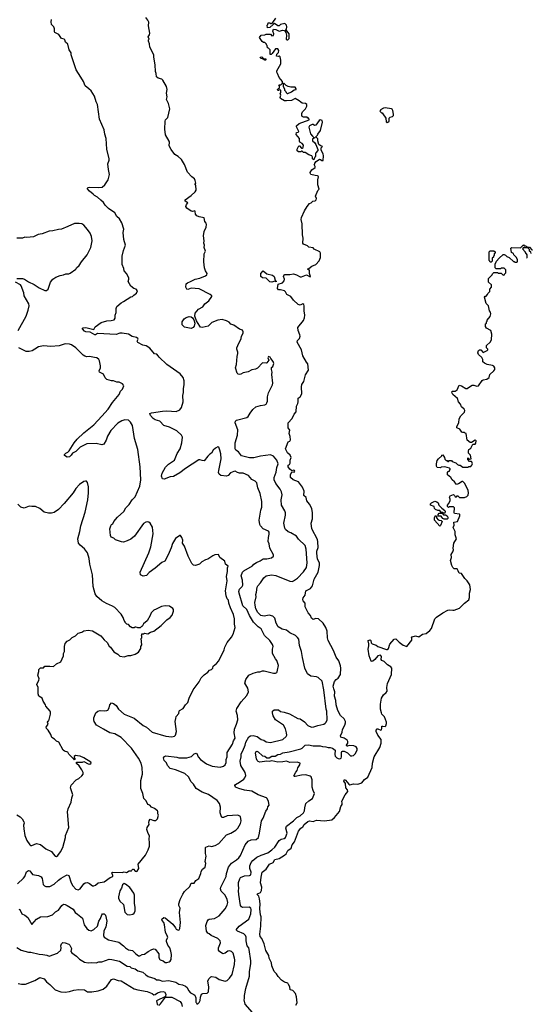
# Model space of a CAD drawing. Extents: x 1678431 to 1860718, y 384618 to 522882.
# Tile 460 of 473: x 1821045 to 1828158, y 487573 to 501223. Entities that reach past the tile are written whole.
import ezdxf

# ---------------------------------------------------------------- set-up
doc = ezdxf.new("R2010")
doc.units = 0

msp = doc.modelspace()

# ---------------------------------------------------------------- linework, layer by layer
at = {"layer": '0CON10XD'}
for points in [[(1823273, 496313), (1823085, 496442), (1822978, 496545), (1822968, 496565), (1822948, 496585), (1822915, 496593), (1822851, 496671), (1822800, 496700), (1822755, 496710), (1822686, 496746), (1822677, 496765), (1822688, 496795), (1822684, 496805), (1822665, 496819), (1822605, 496829), (1822555, 496864), (1822465, 496879), (1822435, 496878), (1822385, 496859), (1822126, 496874), (1822098, 496855), (1822086, 496854), (1822025, 496892), (1821965, 496894), (1821944, 496904), (1821917, 496935), (1821917, 496945), (1821925, 496953), (1821965, 496956), (1822075, 496930), (1822093, 496965), (1822176, 497025), (1822255, 497046), (1822312, 497052), (1822355, 497064), (1822371, 497085), (1822372, 497125), (1822382, 497165), (1822383, 497217), (1822393, 497247), (1822452, 497298), (1822487, 497315), (1822585, 497380), (1822610, 497385), (1822628, 497405), (1822668, 497432), (1822678, 497465), (1822660, 497485), (1822630, 497495), (1822585, 497530), (1822552, 497595), (1822560, 497625), (1822558, 497645), (1822526, 497706), (1822495, 497740), (1822490, 497775), (1822467, 497827), (1822467, 497945), (1822484, 498025), (1822514, 498095), (1822491, 498175), (1822482, 498275), (1822488, 498318), (1822464, 498405), (1822432, 498462), (1822394, 498494), (1822367, 498545), (1822278, 498605), (1822233, 498653), (1822210, 498690), (1822170, 498720), (1822125, 498764), (1822085, 498784), (1822066, 498806), (1822014, 498844), (1821980, 498885), (1821995, 498898), (1822015, 498900), (1822145, 498896), (1822188, 498902), (1822228, 498935), (1822273, 499005), (1822290, 499075), (1822276, 499145), (1822270, 499225), (1822286, 499275), (1822286, 499295), (1822256, 499426), (1822244, 499574), (1822226, 499635), (1822216, 499694), (1822154, 499845), (1822126, 500045), (1822106, 500086), (1822084, 500165), (1822035, 500238), (1822006, 500266), (1821952, 500305), (1821930, 500365), (1821894, 500424), (1821830, 500530), (1821804, 500595), (1821761, 500735), (1821758, 500765), (1821732, 500805), (1821712, 500885), (1821681, 500911), (1821672, 500942), (1821660, 500955), (1821625, 500962), (1821588, 501018), (1821532, 501045), (1821528, 501055), (1821530, 501095), (1821520, 501125), (1821488, 501158), (1821482, 501195), (1821488, 501225)], [(1824969, 492379), (1824956, 492465), (1824927, 492547), (1824916, 492635), (1824900, 492660), (1824873, 492685), (1824795, 492721), (1824745, 492758), (1824685, 492776), (1824632, 492805), (1824604, 492855), (1824585, 492925), (1824556, 492955), (1824505, 492966), (1824435, 492952), (1824391, 492961), (1824347, 493005), (1824322, 493055), (1824310, 493105), (1824308, 493145), (1824326, 493224), (1824322, 493255), (1824332, 493285), (1824339, 493355), (1824347, 493375), (1824384, 493415), (1824432, 493485), (1824467, 493513), (1824537, 493527), (1824601, 493519), (1824795, 493437), (1824824, 493436), (1824845, 493442), (1824899, 493481), (1824983, 493567), (1825023, 493627), (1825032, 493692), (1825020, 493885), (1825004, 493935), (1824912, 494022), (1824885, 494062), (1824805, 494111), (1824771, 494121), (1824733, 494155), (1824723, 494173), (1824709, 494245), (1824733, 494355), (1824733, 494385), (1824724, 494414), (1824676, 494495), (1824673, 494565), (1824686, 494635), (1824677, 494677), (1824658, 494715), (1824597, 494795), (1824576, 494846), (1824576, 494875), (1824605, 494949), (1824614, 495015), (1824630, 495065), (1824614, 495115), (1824565, 495174), (1824525, 495189), (1824385, 495171), (1824295, 495149), (1824235, 495151), (1824124, 495175), (1824080, 495230), (1824045, 495256), (1824035, 495272), (1824037, 495355), (1824068, 495465), (1824070, 495535), (1824034, 495635), (1824038, 495655), (1824055, 495670), (1824195, 495706), (1824215, 495724), (1824243, 495767), (1824281, 495819), (1824321, 495855), (1824384, 495874), (1824445, 495882), (1824466, 495894), (1824475, 495912), (1824484, 495935), (1824483, 495995), (1824495, 496052), (1824551, 496159), (1824559, 496185), (1824544, 496305), (1824547, 496335), (1824537, 496375), (1824541, 496399), (1824558, 496415), (1824572, 496455), (1824560, 496485), (1824528, 496525), (1824520, 496545), (1824495, 496552), (1824490, 496535), (1824503, 496505), (1824476, 496464), (1824465, 496460), (1824415, 496468), (1824345, 496390), (1824315, 496378), (1824265, 496370), (1824215, 496341), (1824145, 496327), (1824115, 496308), (1824095, 496303), (1824075, 496310), (1824062, 496325), (1824038, 496395), (1824053, 496445), (1824064, 496556), (1824074, 496595), (1824073, 496615), (1824056, 496655), (1824059, 496675), (1824073, 496705), (1824118, 496805), (1824123, 496835), (1824148, 496875), (1824148, 496895), (1824135, 496918), (1824093, 496933), (1824015, 496987), (1823975, 497004), (1823950, 497030), (1823915, 497050), (1823855, 497066), (1823795, 497056), (1823713, 497025), (1823658, 496975), (1823575, 496956), (1823555, 496962), (1823544, 496974), (1823497, 497047), (1823477, 497115), (1823481, 497155), (1823525, 497209), (1823588, 497242), (1823614, 497286), (1823670, 497325), (1823712, 497385), (1823712, 497395), (1823688, 497415), (1823535, 497491), (1823425, 497499), (1823376, 497484), (1823365, 497487), (1823351, 497515), (1823355, 497560), (1823372, 497575), (1823415, 497594), (1823482, 497628), (1823545, 497641), (1823625, 497670), (1823642, 497685), (1823648, 497705), (1823625, 497740), (1823610, 497785), (1823598, 497865), (1823603, 497977), (1823621, 498015), (1823606, 498065), (1823607, 498095), (1823599, 498125), (1823604, 498155), (1823594, 498225), (1823606, 498285), (1823634, 498345), (1823637, 498385), (1823632, 498402), (1823616, 498426), (1823605, 498477), (1823535, 498490), (1823504, 498504), (1823483, 498525), (1823482, 498565), (1823475, 498574), (1823445, 498566), (1823425, 498570), (1823362, 498612), (1823349, 498635), (1823358, 498662), (1823380, 498685), (1823342, 498705), (1823343, 498725), (1823425, 498784), (1823478, 498835), (1823492, 498858), (1823488, 498928), (1823480, 498935), (1823480, 498945), (1823490, 498955), (1823482, 498995), (1823469, 499019), (1823432, 499045), (1823375, 499108), (1823333, 499215), (1823290, 499285), (1823246, 499326), (1823197, 499355), (1823146, 499425), (1823120, 499475), (1823124, 499525), (1823120, 499540), (1823067, 499625), (1823060, 499705), (1823062, 499815), (1823070, 499835), (1823102, 499865), (1823127, 499985), (1823112, 500062), (1823083, 500115), (1823091, 500155), (1823084, 500205), (1823090, 500255), (1823080, 500295), (1823030, 500385), (1823015, 500397), (1822965, 500410), (1822945, 500430), (1822939, 500475), (1822928, 500505), (1822926, 500595), (1822907, 500705), (1822907, 500735), (1822852, 500842), (1822844, 500886), (1822830, 500925), (1822830, 500945), (1822840, 500955), (1822828, 500985), (1822848, 501015), (1822850, 501035), (1822834, 501136), (1822838, 501188), (1822825, 501218), (1822793, 501255)], [(1825057, 490393), (1825108, 490425), (1825134, 490495), (1825115, 490538), (1825104, 490585), (1825104, 490685), (1825088, 490728), (1825077, 490737), (1825015, 490753), (1824955, 490751), (1824865, 490730), (1824855, 490732), (1824851, 490741), (1824877, 490793), (1824896, 490815), (1824905, 490852), (1824931, 490895), (1824935, 490918), (1824895, 490930), (1824795, 490924), (1824745, 490942), (1824696, 490934), (1824625, 490932), (1824545, 490948), (1824505, 490939), (1824475, 490942), (1824375, 490929), (1824355, 490938), (1824339, 490955), (1824330, 490975), (1824316, 491055), (1824323, 491075), (1824335, 491082), (1824356, 491075), (1824415, 491017), (1824445, 491014), (1824475, 490988), (1824505, 490992), (1824545, 491012), (1824590, 491015), (1824625, 491037), (1824665, 491041), (1824695, 491059), (1824785, 491074), (1824948, 491115), (1824966, 491125), (1825004, 491166), (1825052, 491168), (1825115, 491157), (1825215, 491158), (1825247, 491146), (1825293, 491143), (1825325, 491131), (1825355, 491133), (1825386, 491126), (1825420, 491095), (1825418, 491035), (1825424, 491015), (1825445, 490990), (1825465, 490981), (1825485, 490978), (1825504, 490986), (1825511, 491005), (1825510, 491065), (1825514, 491076), (1825525, 491083), (1825545, 491083), (1825595, 491058), (1825635, 491019), (1825655, 491016), (1825675, 491023), (1825699, 491045), (1825726, 491095), (1825729, 491119), (1825712, 491142), (1825680, 491155), (1825615, 491162), (1825595, 491152), (1825584, 491154), (1825578, 491165), (1825597, 491195), (1825597, 491215), (1825588, 491235), (1825545, 491263), (1825500, 491275), (1825494, 491294), (1825520, 491345), (1825525, 491385), (1825555, 491443), (1825567, 491475), (1825567, 491495), (1825545, 491533), (1825497, 491577), (1825457, 491645), (1825436, 491726), (1825430, 491785), (1825412, 491845), (1825418, 491905), (1825402, 491945), (1825396, 491984), (1825415, 492048), (1825435, 492074), (1825462, 492095), (1825495, 492145), (1825501, 492235), (1825496, 492265), (1825473, 492333), (1825436, 492386), (1825397, 492477), (1825325, 492615), (1825315, 492655), (1825313, 492745), (1825295, 492798), (1825255, 492856), (1825189, 492915), (1825155, 492921), (1825115, 492910), (1825096, 492925), (1825078, 492965), (1825048, 492998), (1825008, 493085), (1825005, 493135), (1824980, 493165), (1824975, 493185), (1824980, 493210), (1825005, 493245), (1825017, 493305), (1825081, 493339), (1825108, 493375), (1825133, 493467), (1825185, 493564), (1825207, 493655), (1825205, 493695), (1825177, 493745), (1825166, 493826), (1825168, 493855), (1825185, 493905), (1825184, 493986), (1825177, 494015), (1825099, 494165), (1825090, 494245), (1825110, 494305), (1825110, 494385), (1825098, 494445), (1825067, 494505), (1825028, 494555), (1825019, 494599), (1824989, 494625), (1824994, 494685), (1824971, 494741), (1824914, 494814), (1824840, 494845), (1824804, 494875), (1824802, 494915), (1824823, 494957), (1824855, 494951), (1824863, 494965), (1824857, 494975), (1824845, 494978), (1824825, 494970), (1824815, 494972), (1824795, 494990), (1824771, 495025), (1824768, 495035), (1824772, 495045), (1824787, 495055), (1824798, 495075), (1824800, 495115), (1824814, 495155), (1824798, 495185), (1824759, 495219), (1824731, 495275), (1824770, 495370), (1824795, 495378), (1824802, 495398), (1824800, 495445), (1824783, 495485), (1824792, 495532), (1824768, 495565), (1824768, 495632), (1824824, 495696), (1824854, 495755), (1824879, 495785), (1824888, 495865), (1824904, 495904), (1824911, 495925), (1824908, 495975), (1824938, 495995), (1824958, 496035), (1824956, 496134), (1824961, 496165), (1824986, 496205), (1825011, 496299), (1825054, 496365), (1825044, 496454), (1825024, 496475), (1824972, 496565), (1824956, 496645), (1824894, 496754), (1824900, 496775), (1824928, 496802), (1824935, 496835), (1824932, 496855), (1824908, 496915), (1824906, 496955), (1824984, 497055), (1824998, 497092), (1825001, 497125), (1824992, 497185), (1824994, 497254), (1824986, 497276), (1824975, 497282), (1824935, 497266), (1824910, 497275), (1824842, 497335), (1824805, 497384), (1824752, 497412), (1824735, 497451), (1824717, 497465), (1824665, 497479), (1824635, 497480), (1824623, 497495), (1824632, 497558), (1824693, 497577), (1824714, 497605), (1824719, 497625), (1824704, 497665), (1824714, 497686), (1824725, 497691), (1824795, 497691), (1824845, 497700), (1824885, 497687), (1824935, 497657), (1824955, 497656), (1825025, 497686), (1825075, 497658), (1825082, 497665), (1825067, 497705), (1825067, 497747), (1825058, 497758), (1825045, 497760), (1825042, 497768), (1825058, 497772), (1825098, 497805), (1825155, 497830), (1825200, 497880), (1825217, 497925), (1825221, 497985), (1825209, 498005), (1825133, 498043), (1825115, 498060), (1825055, 498071), (1825037, 498086), (1824983, 498113), (1824974, 498124), (1824979, 498195), (1824968, 498242), (1824964, 498394), (1824952, 498455), (1824955, 498480), (1824997, 498573), (1825032, 498635), (1825067, 498673), (1825090, 498685), (1825113, 498707), (1825145, 498713), (1825159, 498725), (1825161, 498745), (1825148, 498775), (1825182, 498855), (1825202, 498875), (1825182, 498935), (1825180, 499005), (1825192, 499045), (1825188, 499055), (1825175, 499060), (1825145, 499061), (1825085, 499078), (1825078, 499085), (1825077, 499103), (1825100, 499140), (1825147, 499173), (1825147, 499187), (1825130, 499215), (1825140, 499225), (1825140, 499235), (1825160, 499255), (1825205, 499288), (1825217, 499287), (1825235, 499272), (1825255, 499270), (1825262, 499335), (1825258, 499365), (1825226, 499416), (1825229, 499445), (1825247, 499467), (1825215, 499477), (1825194, 499494), (1825180, 499545), (1825182, 499572), (1825165, 499590), (1825150, 499595), (1825175, 499620), (1825180, 499635), (1825218, 499685), (1825246, 499804), (1825243, 499825), (1825215, 499833), (1825202, 499825), (1825155, 499763), (1825135, 499758), (1825115, 499770), (1825105, 499768), (1825067, 499753), (1825058, 499735), (1825082, 499642), (1825107, 499607), (1825125, 499590), (1825140, 499585), (1825125, 499580), (1825110, 499565), (1825110, 499545), (1825135, 499522), (1825153, 499495), (1825183, 499425), (1825181, 499409), (1825152, 499375), (1825148, 499365), (1825150, 499325), (1825142, 499318), (1825125, 499280), (1825110, 499295), (1825110, 499315), (1825097, 499337), (1825058, 499348), (1825005, 499380), (1824985, 499380), (1824965, 499400), (1824955, 499400), (1824945, 499390), (1824915, 499390), (1824893, 499403), (1824895, 499430), (1824920, 499475), (1824926, 499476), (1824953, 499443), (1824965, 499440), (1824979, 499451), (1824981, 499485), (1824965, 499507), (1824934, 499524), (1824927, 499537), (1824926, 499575), (1824883, 499633), (1824885, 499658), (1824908, 499662), (1824917, 499675), (1824888, 499738), (1824888, 499752), (1824922, 499785), (1825060, 499835), (1825058, 499858), (1825045, 499860), (1825035, 499870), (1824983, 499873), (1824965, 499882), (1824958, 499895), (1824958, 499922), (1824970, 499945), (1825010, 499985), (1825027, 500023), (1825030, 500045), (1825010, 500060), (1824965, 500068), (1824945, 500078), (1824925, 500098), (1824865, 500131), (1824815, 500103), (1824745, 500097), (1824718, 500098), (1824665, 500132), (1824660, 500145), (1824667, 500175), (1824660, 500205), (1824670, 500215), (1824670, 500245), (1824645, 500250), (1824635, 500240), (1824625, 500240), (1824620, 500255), (1824635, 500270), (1824650, 500275), (1824650, 500305), (1824642, 500318), (1824668, 500322), (1824690, 500345), (1824690, 500365), (1824643, 500423), (1824620, 500475), (1824611, 500495), (1824612, 500515), (1824668, 500612), (1824667, 500663), (1824657, 500707), (1824645, 500718), (1824635, 500712), (1824610, 500715), (1824613, 500747), (1824635, 500770), (1824642, 500795), (1824625, 500820), (1824595, 500820), (1824548, 500752), (1824535, 500740), (1824522, 500742), (1824520, 500805), (1824495, 500830), (1824482, 500832), (1824480, 500865), (1824470, 500875), (1824470, 500885), (1824447, 500907), (1824428, 500908), (1824411, 500921), (1824373, 500977), (1824395, 501010), (1824445, 501012), (1824465, 501020), (1824525, 501020), (1824545, 501000), (1824568, 501002), (1824570, 501025), (1824558, 501065), (1824565, 501090), (1824597, 501087), (1824645, 501062), (1824695, 501077), (1824720, 501075), (1824740, 501045), (1824749, 501009), (1824742, 500955), (1824753, 500943), (1824766, 500944), (1824785, 500960), (1824782, 501025), (1824740, 501085), (1824747, 501093), (1824752, 501125), (1824746, 501146), (1824725, 501170), (1824663, 501157), (1824645, 501140), (1824625, 501140), (1824582, 501168), (1824562, 501158), (1824517, 501113), (1824482, 501112), (1824480, 501145), (1824490, 501155), (1824492, 501178), (1824515, 501180), (1824525, 501170), (1824535, 501170), (1824558, 501182), (1824597, 501243)], [(1824455, 500660), (1824445, 500660), (1824415, 500680), (1824390, 500685), (1824382, 500705), (1824405, 500710), (1824432, 500682), (1824458, 500678), (1824460, 500665), (1824455, 500660)], [(1824765, 500200), (1824815, 500222), (1824855, 500250), (1824880, 500255), (1824882, 500265), (1824865, 500287), (1824805, 500288), (1824768, 500298), (1824742, 500312), (1824715, 500340), (1824705, 500340), (1824700, 500335), (1824700, 500295), (1824720, 500265), (1824720, 500245), (1824738, 500228), (1824742, 500212), (1824755, 500200), (1824765, 500200)], [(1826145, 499798), (1826155, 499802), (1826170, 499815), (1826172, 499858), (1826185, 499870), (1826218, 499882), (1826230, 499895), (1826232, 499915), (1826223, 499965), (1826215, 499982), (1826205, 499988), (1826115, 500000), (1826093, 499997), (1826050, 499975), (1826050, 499965), (1826040, 499955), (1826065, 499930), (1826075, 499930), (1826085, 499920), (1826127, 499857), (1826132, 499805), (1826145, 499798)], [(1821005, 497636), (1821085, 497634), (1821113, 497625), (1821168, 497588), (1821245, 497550), (1821315, 497506), (1821395, 497471), (1821415, 497470), (1821440, 497485), (1821474, 497585), (1821505, 497626), (1821545, 497652), (1821605, 497676), (1821654, 497686), (1821685, 497702), (1821725, 497701), (1821745, 497707), (1821823, 497765), (1821835, 497783), (1821871, 497815), (1821901, 497865), (1821981, 497965), (1822034, 498066), (1822051, 498155), (1822041, 498215), (1822023, 498263), (1821986, 498316), (1821933, 498375), (1821905, 498391), (1821872, 498398), (1821805, 498398), (1821714, 498356)], [(1821714, 498356), (1821625, 498317), (1821585, 498314), (1821505, 498294), (1821455, 498291), (1821355, 498254), (1821303, 498247), (1821235, 498213), (1821145, 498204), (1821115, 498206), (1821084, 498196), (1821005, 498193)], [(1825518, 490365), (1825516, 490385), (1825535, 490427), (1825561, 490475), (1825598, 490525), (1825595, 490545), (1825570, 490575), (1825565, 490635), (1825544, 490665), (1825547, 490683), (1825555, 490686), (1825565, 490680), (1825613, 490623), (1825625, 490618), (1825675, 490628), (1825735, 490623), (1825793, 490645), (1825831, 490689), (1825876, 490724), (1825934, 490855), (1825939, 490915), (1825963, 491005), (1826043, 491135), (1826061, 491195), (1826060, 491245), (1826012, 491302), (1825993, 491355), (1825993, 491375), (1826005, 491391), (1826015, 491394), (1826054, 491374), (1826065, 491379), (1826072, 491395), (1826068, 491415), (1826071, 491429), (1826085, 491431), (1826115, 491424), (1826127, 491433), (1826136, 491464), (1826134, 491485), (1826105, 491560), (1826072, 491595), (1826063, 491614), (1826053, 491663), (1826049, 491735), (1826064, 491815), (1826091, 491865), (1826131, 491895), (1826142, 491915), (1826141, 491965), (1826150, 492020), (1826206, 492145), (1826209, 492235), (1826195, 492253), (1826150, 492280), (1826104, 492324), (1826068, 492338), (1826061, 492355), (1826066, 492396), (1826050, 492415), (1826014, 492406), (1825973, 492355), (1825945, 492331), (1825935, 492327), (1825921, 492331), (1825894, 492405), (1825878, 492495), (1825890, 492545), (1825890, 492575), (1825883, 492583), (1825880, 492615), (1825907, 492627), (1825917, 492617), (1825920, 492585), (1825935, 492570), (1825992, 492552), (1826014, 492534), (1826134, 492494), (1826146, 492494), (1826164, 492506), (1826179, 492565), (1826240, 492635), (1826265, 492640), (1826310, 492595), (1826365, 492552), (1826415, 492533), (1826485, 492622), (1826487, 492645), (1826480, 492655), (1826491, 492669), (1826535, 492681), (1826585, 492668), (1826635, 492706), (1826685, 492716), (1826735, 492756), (1826759, 492785), (1826804, 492915), (1826828, 492942), (1826915, 493002), (1826985, 493039), (1827015, 493044), (1827055, 493036), (1827075, 493038), (1827147, 493063), (1827215, 493133), (1827275, 493182), (1827288, 493212), (1827288, 493275), (1827301, 493325), (1827290, 493390), (1827254, 493445), (1827221, 493475), (1827175, 493547), (1827145, 493552), (1827131, 493581), (1827115, 493608), (1827075, 493612), (1827055, 493628), (1827041, 493655), (1827023, 493725), (1827036, 493765), (1827032, 493808), (1827054, 493845), (1827062, 493875), (1827058, 493895), (1827071, 493965), (1827106, 494026), (1827087, 494083), (1827086, 494126), (1827060, 494185), (1827072, 494215), (1827070, 494255), (1827120, 494265), (1827152, 494345), (1827152, 494362), (1827148, 494368), (1827080, 494375), (1827072, 494385), (1827078, 494458), (1827065, 494470), (1827005, 494470), (1826995, 494460), (1826980, 494475), (1826980, 494495), (1826997, 494513), (1827020, 494555), (1827020, 494575), (1827008, 494605), (1827017, 494623), (1827065, 494640), (1827078, 494628), (1827085, 494610), (1827105, 494610), (1827115, 494620), (1827125, 494620), (1827148, 494598), (1827215, 494598), (1827250, 494615), (1827267, 494633), (1827272, 494665), (1827268, 494695), (1827220, 494795), (1827195, 494820), (1827185, 494820), (1827132, 494788), (1827105, 494780), (1827078, 494818), (1827044, 494844), (1827028, 494878), (1826980, 494915), (1826980, 494945), (1826992, 494958), (1827008, 494962), (1827010, 494975), (1827020, 494985), (1827020, 494995), (1827008, 495008), (1826945, 495022), (1826895, 495020), (1826885, 495012), (1826837, 495017), (1826828, 495035), (1826828, 495065), (1826838, 495112), (1826854, 495136), (1826900, 495175), (1826902, 495188), (1826915, 495190), (1826940, 495155), (1826942, 495132), (1826962, 495112), (1826975, 495110), (1826985, 495100), (1826995, 495100), (1827005, 495110), (1827035, 495110), (1827045, 495100), (1827095, 495078), (1827120, 495055), (1827137, 495047), (1827157, 495047), (1827195, 495020), (1827265, 495020), (1827275, 495030), (1827305, 495030), (1827320, 495045), (1827328, 495065), (1827320, 495095), (1827315, 495100), (1827285, 495100), (1827262, 495125), (1827265, 495150), (1827285, 495130), (1827310, 495135), (1827300, 495185), (1827273, 495213), (1827271, 495245), (1827278, 495265), (1827306, 495285), (1827332, 495338), (1827365, 495340), (1827375, 495350), (1827377, 495385), (1827365, 495392), (1827315, 495360), (1827295, 495360), (1827253, 495395), (1827238, 495488), (1827225, 495490), (1827215, 495500), (1827195, 495498), (1827180, 495505), (1827150, 495545), (1827110, 495565), (1827112, 495585), (1827138, 495635), (1827145, 495690), (1827165, 495730), (1827218, 495782), (1827222, 495805), (1827213, 495823), (1827176, 495856), (1827159, 495895), (1827135, 495927), (1827120, 495970), (1827056, 496025), (1827044, 496046), (1827043, 496065), (1827050, 496075), (1827086, 496074), (1827115, 496093), (1827142, 496158), (1827175, 496147), (1827235, 496112), (1827255, 496112), (1827270, 496125), (1827325, 496158), (1827345, 496158), (1827387, 496143), (1827410, 496145), (1827461, 496219), (1827478, 496232), (1827525, 496240), (1827558, 496262), (1827570, 496305), (1827626, 496354), (1827638, 496375), (1827638, 496395), (1827625, 496418), (1827605, 496428), (1827533, 496443), (1827492, 496462), (1827472, 496482), (1827472, 496512), (1827455, 496540), (1827412, 496582), (1827402, 496605), (1827413, 496637), (1827425, 496648), (1827445, 496648), (1827475, 496610), (1827530, 496635), (1827540, 496645), (1827540, 496655), (1827523, 496673), (1827520, 496705), (1827575, 496752), (1827592, 496785), (1827597, 496863), (1827580, 496915), (1827520, 496945), (1827508, 496968), (1827510, 497005), (1827520, 497015), (1827520, 497035), (1827530, 497045), (1827532, 497058), (1827575, 497110), (1827582, 497145), (1827577, 497167), (1827562, 497185), (1827548, 497255), (1827518, 497288), (1827492, 497375), (1827502, 497388), (1827518, 497392), (1827538, 497412), (1827540, 497425), (1827570, 497455), (1827570, 497485), (1827590, 497515), (1827590, 497545), (1827548, 497585), (1827550, 497635), (1827600, 497685), (1827605, 497700), (1827625, 497720), (1827675, 497720), (1827685, 497710), (1827725, 497710), (1827755, 497680), (1827770, 497685), (1827770, 497695), (1827790, 497715), (1827790, 497755), (1827765, 497780), (1827725, 497780), (1827715, 497770), (1827655, 497770), (1827640, 497785), (1827640, 497835), (1827660, 497875), (1827700, 497915), (1827755, 497970), (1827765, 497970), (1827785, 497960), (1827805, 497940), (1827838, 497928), (1827895, 497870), (1827905, 497870), (1827915, 497860), (1827945, 497860), (1827950, 497865), (1827950, 497895), (1827940, 497925), (1827900, 497965), (1827895, 497980), (1827870, 497995), (1827860, 498055), (1827873, 498067), (1827995, 498060), (1828035, 498100), (1828045, 498090), (1828065, 498090), (1828095, 498070), (1828118, 498068), (1828152, 498032), (1828158, 498031)], [(1827585, 497860), (1827572, 497862), (1827570, 497875), (1827560, 497885), (1827560, 498005), (1827575, 498020), (1827625, 498020), (1827640, 498005), (1827640, 497985), (1827630, 497975), (1827630, 497955), (1827620, 497945), (1827618, 497932), (1827600, 497915), (1827600, 497875), (1827585, 497860)], [(1828144, 497983), (1828138, 497998), (1828120, 498015), (1828118, 498038), (1828095, 498060), (1828032, 498058), (1828020, 498045), (1828060, 498005), (1828060, 497995), (1828080, 497965), (1828082, 497922), (1828088, 497915)], [(1824545, 497586), (1824515, 497589), (1824465, 497640), (1824412, 497642), (1824392, 497665), (1824390, 497705), (1824425, 497742), (1824475, 497700), (1824555, 497682), (1824574, 497665), (1824591, 497611), (1824605, 497600), (1824605, 497590), (1824585, 497600), (1824545, 497586)], [(1821023, 496915), (1821135, 497111), (1821163, 497197), (1821176, 497255), (1821172, 497282), (1821106, 497395), (1821101, 497435), (1821066, 497535), (1821055, 497548), (1820988, 497585)], [(1823425, 496942), (1823330, 496960), (1823300, 496995), (1823300, 497035), (1823326, 497075), (1823354, 497095), (1823395, 497106), (1823422, 497102), (1823445, 497089), (1823462, 497062), (1823474, 497015), (1823467, 496975), (1823452, 496955), (1823425, 496942)], [(1821015, 489244), (1821100, 489320), (1821117, 489345), (1821141, 489409), (1821165, 489428), (1821185, 489422), (1821225, 489374), (1821305, 489361), (1821342, 489342), (1821359, 489315), (1821373, 489234), (1821387, 489217), (1821407, 489207), (1821465, 489208), (1821525, 489237), (1821585, 489296), (1821620, 489320), (1821685, 489359), (1821705, 489366), (1821725, 489360), (1821761, 489255), (1821781, 489215), (1821825, 489171), (1821855, 489161), (1821885, 489176), (1821935, 489244), (1821955, 489259), (1821985, 489260), (1822015, 489246), (1822055, 489216), (1822074, 489214), (1822095, 489223), (1822135, 489257), (1822215, 489273), (1822299, 489331), (1822336, 489344), (1822339, 489359), (1822323, 489395), (1822335, 489406), (1822465, 489401), (1822495, 489408), (1822528, 489402), (1822565, 489423), (1822597, 489423), (1822600, 489435), (1822615, 489448), (1822625, 489448), (1822647, 489417), (1822665, 489412), (1822675, 489418), (1822696, 489455), (1822690, 489515), (1822790, 489640), (1822826, 489714), (1822844, 489765), (1822844, 489814), (1822840, 489865), (1822846, 489906), (1822821, 489955), (1822810, 489995), (1822812, 490025), (1822842, 490065), (1822838, 490095), (1822843, 490117), (1822855, 490138), (1822905, 490120), (1822935, 490120), (1822957, 490143), (1822972, 490195), (1822960, 490215), (1822962, 490245), (1822958, 490255), (1822915, 490288), (1822875, 490308), (1822850, 490335), (1822822, 490342), (1822798, 490395), (1822768, 490428), (1822752, 490495), (1822727, 490565), (1822727, 490675), (1822747, 490765), (1822743, 490855), (1822731, 490915), (1822692, 490985), (1822595, 491125), (1822455, 491270), (1822365, 491322), (1822295, 491336), (1822207, 491387), (1822111, 491441), (1822078, 491495), (1822072, 491518), (1822074, 491545), (1822102, 491615), (1822128, 491635), (1822163, 491647), (1822215, 491642), (1822252, 491645), (1822268, 491652), (1822288, 491685), (1822296, 491725), (1822319, 491751), (1822345, 491742), (1822385, 491714), (1822415, 491666), (1822494, 491594), (1822635, 491538), (1822758, 491438), (1822805, 491413), (1822885, 491348), (1823071, 491291), (1823155, 491280), (1823195, 491290), (1823206, 491304), (1823221, 491355), (1823201, 491495), (1823213, 491535), (1823216, 491564), (1823254, 491605), (1823257, 491635), (1823263, 491645), (1823311, 491675), (1823346, 491725), (1823376, 491755), (1823396, 491815), (1823454, 491935), (1823537, 492043), (1823563, 492097), (1823605, 492142), (1823654, 492176), (1823678, 492205), (1823708, 492215), (1823723, 492235), (1823731, 492259), (1823774, 492296), (1823806, 492334), (1823883, 492485), (1823890, 492525), (1823922, 492588), (1823986, 492664), (1824009, 492705), (1824036, 492795), (1824026, 492845), (1824026, 492915), (1824012, 492975), (1823969, 493071), (1823946, 493135), (1823940, 493175), (1823925, 493195), (1823908, 493235), (1823902, 493305), (1823925, 493445), (1823916, 493505), (1823928, 493575), (1823930, 493625), (1823938, 493645), (1823900, 493675), (1823890, 493715), (1823822, 493765), (1823805, 493810), (1823754, 493806), (1823725, 493792), (1823654, 493746), (1823625, 493737), (1823574, 493706), (1823540, 493675), (1823485, 493657), (1823455, 493660), (1823432, 493682), (1823384, 493785), (1823330, 493925), (1823306, 493965), (1823308, 494008), (1823296, 494046), (1823275, 494070), (1823265, 494070), (1823205, 494032), (1823167, 493963), (1823149, 493901), (1823118, 493838), (1823106, 493804), (1823057, 493715), (1823015, 493696), (1822925, 493619), (1822842, 493558), (1822804, 493516), (1822758, 493508), (1822722, 493525), (1822717, 493563), (1822837, 493833), (1822864, 493915), (1822896, 494095), (1822887, 494187), (1822857, 494245), (1822835, 494259), (1822815, 494261), (1822795, 494259), (1822761, 494239), (1822636, 494064), (1822585, 494023), (1822535, 493998), (1822485, 493982), (1822457, 493983), (1822375, 494012), (1822350, 494035), (1822315, 494050), (1822303, 494073), (1822297, 494165), (1822308, 494205), (1822320, 494225), (1822336, 494234), (1822352, 494265), (1822402, 494325), (1822490, 494405), (1822517, 494455), (1822566, 494504), (1822605, 494567), (1822645, 494608), (1822712, 494755), (1822726, 494845), (1822716, 495025), (1822686, 495265), (1822638, 495415), (1822611, 495595), (1822584, 495644), (1822555, 495670), (1822505, 495677), (1822460, 495661), (1822405, 495631), (1822310, 495530), (1822262, 495448), (1822246, 495395), (1822213, 495337), (1822185, 495327), (1822105, 495346), (1821975, 495341), (1821885, 495299), (1821825, 495236), (1821778, 495215), (1821760, 495185), (1821735, 495163), (1821705, 495157), (1821665, 495180), (1821668, 495195), (1821685, 495212), (1821713, 495227), (1821732, 495248), (1821799, 495355), (1821841, 495409), (1821934, 495495), (1822075, 495608), (1822183, 495725), (1822274, 495825), (1822333, 495917), (1822424, 496026), (1822446, 496074), (1822471, 496099), (1822490, 496145), (1822487, 496157), (1822470, 496175), (1822427, 496197), (1822395, 496198), (1822345, 496217), (1822317, 496217), (1822255, 496237), (1822229, 496259), (1822209, 496309), (1822152, 496335), (1822150, 496355), (1822166, 496395), (1822167, 496425), (1822152, 496495), (1822143, 496513), (1822115, 496533), (1822085, 496542), (1822015, 496554), (1821975, 496551), (1821949, 496559), (1821925, 496572), (1821825, 496674), (1821765, 496716), (1821735, 496724), (1821675, 496729), (1821595, 496703), (1821475, 496694), (1821375, 496702), (1821305, 496686), (1821256, 496654), (1821216, 496634), (1821176, 496624), (1821136, 496624), (1821034, 496674)], [(1821035, 488890), (1821045, 488888), (1821076, 488826), (1821117, 488807), (1821157, 488777), (1821215, 488680), (1821278, 488752), (1821335, 488788), (1821435, 488791), (1821498, 488812), (1821543, 488857), (1821585, 488880), (1821628, 488945), (1821655, 488960), (1821675, 488958), (1821703, 488945), (1821785, 488892), (1821815, 488848), (1821846, 488825), (1821918, 488768), (1821941, 488675), (1821976, 488626), (1822005, 488599), (1822035, 488593), (1822075, 488611), (1822124, 488655), (1822145, 488724), (1822168, 488762), (1822186, 488814), (1822195, 488828), (1822215, 488827), (1822235, 488808), (1822254, 488725), (1822241, 488649), (1822214, 488586), (1822208, 488525), (1822219, 488505), (1822275, 488469), (1822419, 488435), (1822486, 488386), (1822512, 488355), (1822555, 488330), (1822609, 488319), (1822655, 488274), (1822695, 488246), (1822714, 488246), (1822745, 488262), (1822775, 488266), (1822826, 488304), (1822877, 488333), (1822905, 488340), (1822925, 488338), (1822975, 488272), (1822976, 488225), (1822985, 488201), (1822995, 488190), (1823035, 488176), (1823062, 488152), (1823085, 488151), (1823118, 488162), (1823135, 488173), (1823147, 488193), (1823150, 488265), (1823142, 488312), (1823130, 488355), (1823102, 488395), (1823081, 488445), (1823081, 488465), (1823099, 488501), (1823098, 488515), (1823068, 488575), (1823056, 488675), (1823043, 488705), (1823020, 488735), (1823017, 488753), (1823045, 488778), (1823065, 488774), (1823172, 488682), (1823209, 488635), (1823217, 488615), (1823245, 488601), (1823258, 488605), (1823266, 488624), (1823276, 488705), (1823261, 488845), (1823270, 488905), (1823252, 488945), (1823252, 488965), (1823270, 489025), (1823308, 489102), (1823332, 489138), (1823408, 489205), (1823425, 489252), (1823466, 489254), (1823490, 489290), (1823530, 489315), (1823560, 489385), (1823564, 489416), (1823582, 489445), (1823617, 489475), (1823630, 489525), (1823620, 489555), (1823632, 489625), (1823624, 489665), (1823622, 489745), (1823627, 489753), (1823675, 489770), (1823705, 489763), (1823755, 489774), (1823809, 489801), (1823915, 489922), (1823976, 489944), (1824043, 489985), (1824071, 490015), (1824110, 490080), (1824116, 490116), (1824107, 490175), (1824070, 490195), (1823925, 490187), (1823875, 490162), (1823850, 490165), (1823843, 490173), (1823828, 490228), (1823833, 490305), (1823818, 490358), (1823785, 490400), (1823725, 490442), (1823664, 490484), (1823576, 490516), (1823495, 490564), (1823455, 490627), (1823425, 490656), (1823388, 490725), (1823335, 490774), (1823205, 490826), (1823133, 490843), (1823094, 490885), (1823080, 490920), (1823050, 490955), (1823041, 490989), (1823052, 491008), (1823075, 491016), (1823225, 490999), (1823255, 490991), (1823365, 490990), (1823430, 491010), (1823465, 491044), (1823495, 491057), (1823505, 491050), (1823521, 491005), (1823554, 490965), (1823635, 490906), (1823715, 490874), (1823825, 490861), (1823875, 490873), (1823896, 490895), (1823908, 490925), (1823911, 490965), (1823922, 491005), (1823922, 491065), (1824000, 491180), (1824013, 491227), (1824033, 491265), (1824022, 491338), (1824024, 491386), (1824053, 491455), (1824070, 491515), (1824069, 491575), (1824050, 491635), (1824056, 491675), (1824118, 491765), (1824198, 491855), (1824218, 491905), (1824209, 491955), (1824169, 492025), (1824183, 492075), (1824226, 492134), (1824285, 492166), (1824347, 492183), (1824375, 492182), (1824415, 492197), (1824435, 492197), (1824565, 492163), (1824595, 492163), (1824615, 492172), (1824619, 492181), (1824620, 492205), (1824638, 492268), (1824615, 492338), (1824593, 492363), (1824554, 492435), (1824551, 492495), (1824560, 492535), (1824555, 492562), (1824518, 492618), (1824443, 492685), (1824395, 492780), (1824353, 492805), (1824290, 492870), (1824235, 492964), (1824198, 493045), (1824143, 493095), (1824088, 493275), (1824085, 493295), (1824093, 493327), (1824132, 493365), (1824142, 493385), (1824136, 493454), (1824119, 493515), (1824135, 493563), (1824155, 493582), (1824275, 493653), (1824295, 493677), (1824330, 493700), (1824381, 493719), (1824425, 493750), (1824475, 493748), (1824538, 493762), (1824566, 493784), (1824567, 493805), (1824518, 493895), (1824507, 493955), (1824491, 493991), (1824496, 494045), (1824508, 494092), (1824508, 494118), (1824495, 494133), (1824425, 494164), (1824386, 494206), (1824379, 494225), (1824370, 494285), (1824391, 494425), (1824407, 494465), (1824404, 494545), (1824380, 494655), (1824350, 494735), (1824334, 494804), (1824314, 494824), (1824265, 494850), (1824222, 494905), (1824147, 494937), (1824095, 494937), (1824069, 494945), (1824035, 494964), (1824015, 494961), (1823971, 494939), (1823938, 494902), (1823915, 494894), (1823835, 494906), (1823811, 494921), (1823804, 494944), (1823806, 494975), (1823839, 495135), (1823836, 495205), (1823824, 495255), (1823815, 495282), (1823806, 495296), (1823795, 495300), (1823762, 495285), (1823730, 495255), (1823706, 495214), (1823685, 495202), (1823655, 495172), (1823605, 495108), (1823575, 495111), (1823545, 495123), (1823530, 495120), (1823347, 495003), (1823267, 494943), (1823178, 494892), (1823135, 494884), (1823048, 494852), (1823028, 494858), (1823014, 494894), (1823022, 494938), (1823070, 495020), (1823110, 495060), (1823194, 495115), (1823229, 495211), (1823270, 495275), (1823294, 495355), (1823303, 495435), (1823292, 495462), (1823225, 495524), (1823123, 495573), (1823045, 495596), (1822991, 495655), (1822925, 495674), (1822896, 495695), (1822859, 495735), (1822850, 495765), (1822875, 495774), (1823025, 495797), (1823085, 495799), (1823215, 495790), (1823265, 495813), (1823292, 495845), (1823311, 495925), (1823310, 496015), (1823319, 496055), (1823316, 496104), (1823327, 496165), (1823327, 496215), (1823311, 496261), (1823273, 496313)], [(1821005, 490201), (1821052, 490172), (1821080, 490145), (1821101, 490105), (1821106, 490085), (1821100, 490055), (1821102, 490005), (1821118, 489915), (1821145, 489845), (1821185, 489783), (1821196, 489776), (1821215, 489774), (1821277, 489803), (1821335, 489789), (1821407, 489727), (1821485, 489691), (1821509, 489661), (1821535, 489626), (1821555, 489622), (1821574, 489636), (1821612, 489685), (1821644, 489745), (1821682, 489885), (1821682, 489915), (1821727, 490025), (1821709, 490241), (1821719, 490285), (1821759, 490375), (1821768, 490435), (1821781, 490475), (1821752, 490575), (1821758, 490612), (1821830, 490685), (1821865, 490702), (1821909, 490741), (1821926, 490764), (1821924, 490785), (1821906, 490825), (1821870, 490880), (1821835, 490913), (1821835, 490930), (1821915, 490928), (1821935, 490938), (1821995, 490906), (1822016, 490904), (1822036, 490915), (1822032, 490932), (1821935, 490990), (1821885, 491012), (1821845, 491018), (1821818, 491022), (1821802, 491008), (1821800, 490995), (1821810, 490985), (1821810, 490965), (1821805, 490962), (1821798, 490978), (1821785, 490980), (1821725, 491040), (1821715, 491070), (1821665, 491083), (1821648, 491095), (1821588, 491205), (1821555, 491221), (1821530, 491250), (1821492, 491272), (1821479, 491315), (1821440, 491375), (1821418, 491395), (1821413, 491415), (1821438, 491455), (1821430, 491485), (1821435, 491500), (1821450, 491505), (1821472, 491595), (1821473, 491625), (1821468, 491638), (1821410, 491705), (1821403, 491725), (1821370, 491775), (1821358, 491815), (1821312, 491845), (1821302, 491875), (1821303, 491965), (1821283, 492005), (1821312, 492065), (1821317, 492087), (1821298, 492135), (1821310, 492185), (1821310, 492215), (1821335, 492240), (1821375, 492240), (1821395, 492260), (1821465, 492263), (1821515, 492258), (1821556, 492294), (1821615, 492322), (1821653, 492405), (1821654, 492436), (1821667, 492465), (1821668, 492535), (1821678, 492575), (1821705, 492608), (1821743, 492627), (1821775, 492657), (1821819, 492681), (1821855, 492718), (1821905, 492730), (1821935, 492750), (1821995, 492762), (1822055, 492752), (1822173, 492683), (1822218, 492625), (1822259, 492589), (1822286, 492536), (1822305, 492522), (1822350, 492460), (1822405, 492428), (1822435, 492400), (1822495, 492390), (1822551, 492409), (1822585, 492410), (1822645, 492427), (1822692, 492455), (1822728, 492505), (1822728, 492532), (1822738, 492555), (1822730, 492645), (1822740, 492655), (1822740, 492675), (1822730, 492685), (1822740, 492695), (1822742, 492708), (1822765, 492710), (1822775, 492720), (1822825, 492710), (1822858, 492732), (1822905, 492747), (1823007, 492825), (1823085, 492901), (1823135, 492937), (1823160, 492970), (1823180, 493025), (1823180, 493045), (1823170, 493060), (1823125, 493093), (1823065, 493096), (1823014, 493086), (1822938, 493052), (1822908, 493035), (1822871, 492999), (1822857, 492963), (1822815, 492890), (1822764, 492846), (1822745, 492810), (1822735, 492810), (1822715, 492790), (1822685, 492790), (1822677, 492797), (1822655, 492800), (1822645, 492800), (1822635, 492790), (1822605, 492792), (1822584, 492804), (1822555, 492840), (1822532, 492842), (1822510, 492865), (1822510, 492875), (1822493, 492893), (1822482, 492935), (1822455, 492980), (1822363, 493073), (1822334, 493094), (1822248, 493128), (1822186, 493166), (1822117, 493227), (1822094, 493264), (1822066, 493365), (1822053, 493525), (1822016, 493675), (1822010, 493755), (1821985, 493832), (1821945, 493889), (1821886, 493936), (1821860, 493965), (1821854, 494025), (1821878, 494128), (1821892, 494205), (1821953, 494395), (1821992, 494565), (1822001, 494665), (1822000, 494745), (1821986, 494805), (1821974, 494824), (1821957, 494827), (1821935, 494820), (1821875, 494779), (1821824, 494726), (1821785, 494666), (1821664, 494516), (1821585, 494434), (1821525, 494389), (1821485, 494380), (1821445, 494380), (1821385, 494394), (1821325, 494447), (1821265, 494476), (1821215, 494473), (1821175, 494480), (1821105, 494453), (1821063, 494463), (1821018, 494505)], [(1826945, 494380), (1826925, 494380), (1826915, 494390), (1826892, 494392), (1826875, 494420), (1826845, 494420), (1826814, 494434), (1826802, 494445), (1826796, 494476), (1826745, 494492), (1826745, 494510), (1826760, 494525), (1826805, 494550), (1826835, 494540), (1826850, 494525), (1826860, 494495), (1826902, 494452), (1826945, 494420), (1826950, 494405), (1826945, 494380)], [(1826875, 494203), (1826802, 494285), (1826802, 494315), (1826815, 494350), (1826828, 494338), (1826830, 494315), (1826851, 494291), (1826864, 494284), (1826895, 494282), (1826907, 494267), (1826885, 494210), (1826875, 494203)], [(1826975, 494300), (1826935, 494300), (1826915, 494310), (1826900, 494325), (1826895, 494340), (1826852, 494342), (1826850, 494365), (1826865, 494380), (1826905, 494380), (1826925, 494360), (1826955, 494360), (1826976, 494346), (1826986, 494326), (1826985, 494310), (1826975, 494300)], [(1821005, 488359), (1821065, 488324), (1821165, 488298), (1821198, 488298), (1821315, 488268), (1821364, 488264), (1821423, 488253), (1821455, 488239), (1821568, 488282), (1821618, 488322), (1821622, 488355), (1821618, 488385), (1821625, 488410), (1821645, 488428), (1821675, 488427), (1821725, 488408), (1821741, 488395), (1821763, 488345), (1821756, 488305), (1821767, 488287), (1821832, 488242), (1821875, 488200), (1821945, 488159), (1821995, 488146), (1822045, 488154), (1822105, 488148), (1822145, 488163), (1822185, 488164), (1822285, 488200), (1822325, 488196), (1822429, 488169), (1822535, 488104), (1822575, 488096), (1822591, 488081), (1822645, 488066), (1822685, 488038), (1822755, 488021), (1822793, 487983), (1822829, 487959), (1822919, 487929), (1822945, 487914), (1822975, 487911), (1823025, 487892), (1823115, 487901), (1823212, 487882), (1823255, 487854), (1823303, 487843), (1823344, 487825), (1823368, 487805), (1823388, 487765), (1823415, 487732), (1823461, 487711), (1823475, 487698), (1823489, 487665), (1823490, 487605), (1823500, 487595), (1823502, 487582), (1823515, 487580), (1823533, 487597), (1823549, 487625), (1823556, 487674), (1823568, 487712), (1823585, 487721), (1823645, 487728), (1823665, 487748), (1823669, 487815), (1823656, 487895), (1823671, 487925), (1823695, 487952), (1823705, 487958), (1823765, 487948), (1823815, 487919), (1823895, 487896), (1823925, 487905), (1823955, 487935), (1823992, 487985), (1824027, 488127), (1824028, 488192), (1824027, 488215), (1824005, 488282), (1823985, 488304), (1823955, 488313), (1823935, 488309), (1823895, 488280), (1823865, 488273), (1823816, 488306), (1823804, 488325), (1823804, 488354), (1823830, 488425), (1823826, 488455), (1823795, 488486), (1823703, 488525), (1823675, 488550), (1823655, 488559), (1823639, 488585), (1823628, 488665), (1823645, 488722), (1823660, 488745), (1823675, 488754), (1823746, 488764), (1823815, 488801), (1823895, 488895), (1823925, 488948), (1823931, 488985), (1823924, 489025), (1823895, 489087), (1823841, 489141), (1823830, 489175), (1823834, 489195), (1823910, 489345), (1823915, 489385), (1823943, 489475), (1823985, 489531), (1824054, 489575), (1824086, 489604), (1824108, 489635), (1824173, 489785), (1824215, 489835), (1824255, 489851), (1824325, 489859), (1824358, 489885), (1824374, 489946), (1824400, 490115), (1824423, 490155), (1824460, 490250), (1824482, 490285), (1824488, 490312), (1824507, 490335), (1824499, 490385), (1824480, 490425), (1824468, 490435), (1824355, 490478), (1824265, 490528), (1824165, 490541), (1824085, 490564), (1824040, 490585), (1824030, 490605), (1824038, 490622), (1824095, 490652), (1824156, 490695), (1824171, 490715), (1824181, 490745), (1824172, 490785), (1824112, 490882), (1824102, 490945), (1824117, 491005), (1824119, 491045), (1824142, 491085), (1824175, 491165), (1824183, 491205), (1824225, 491279), (1824247, 491293), (1824285, 491301), (1824340, 491285), (1824395, 491246), (1824433, 491233), (1824465, 491213), (1824525, 491204), (1824695, 491243), (1824743, 491285), (1824750, 491305), (1824749, 491335), (1824735, 491393), (1824704, 491445), (1824595, 491519), (1824564, 491574), (1824552, 491615), (1824554, 491636), (1824575, 491656), (1824634, 491654), (1824665, 491632), (1824715, 491623), (1824789, 491599), (1824905, 491536), (1824935, 491532), (1824995, 491489), (1825045, 491438), (1825095, 491416), (1825125, 491418), (1825180, 491440), (1825265, 491458), (1825285, 491469), (1825299, 491485), (1825311, 491515), (1825307, 491635), (1825297, 491665), (1825264, 491935), (1825242, 492052), (1825185, 492103), (1825165, 492112), (1825085, 492121), (1825039, 492155), (1825001, 492235), (1824969, 492379)], [(1824275, 487459), (1824174, 487575), (1824160, 487635), (1824166, 487656), (1824164, 487695), (1824184, 487794), (1824232, 487965), (1824235, 488030), (1824254, 488136), (1824254, 488175), (1824231, 488335), (1824226, 488355), (1824203, 488383), (1824195, 488405), (1824186, 488454), (1824188, 488505), (1824179, 488525), (1824155, 488548), (1824069, 488585), (1824048, 488605), (1824092, 488658), (1824224, 488755), (1824254, 488826), (1824257, 488887), (1824254, 488905), (1824231, 488921), (1824137, 488917), (1824121, 488925), (1824108, 488945), (1824085, 489095), (1824081, 489145), (1824087, 489185), (1824079, 489225), (1824081, 489261), (1824098, 489312), (1824111, 489329), (1824166, 489354), (1824235, 489357), (1824252, 489368), (1824256, 489404), (1824237, 489455), (1824236, 489494), (1824255, 489539), (1824278, 489565), (1824335, 489614), (1824395, 489643), (1824487, 489673), (1824545, 489714), (1824585, 489752), (1824644, 489845), (1824675, 489862), (1824715, 489871), (1824735, 489884), (1824755, 489945), (1824740, 490015), (1824748, 490042), (1824844, 490116), (1824889, 490165), (1824935, 490188), (1824984, 490226), (1824999, 490255), (1825001, 490295), (1825016, 490355), (1825057, 490393)], [(1824875, 487561), (1824897, 487595), (1824887, 487675), (1824871, 487725), (1824836, 487766), (1824798, 487775), (1824794, 487815), (1824775, 487846), (1824765, 487865), (1824720, 487880), (1824679, 487909), (1824630, 487960), (1824607, 487997), (1824575, 488026), (1824545, 488105), (1824539, 488149), (1824508, 488215), (1824500, 488250), (1824458, 488318), (1824435, 488410), (1824404, 488484), (1824380, 488515), (1824376, 488545), (1824390, 488655), (1824396, 488785), (1824384, 488815), (1824375, 488895), (1824383, 488965), (1824372, 489035), (1824362, 489072), (1824342, 489095), (1824345, 489106), (1824385, 489122), (1824400, 489150), (1824403, 489195), (1824388, 489255), (1824395, 489335), (1824410, 489405), (1824464, 489445), (1824509, 489515), (1824560, 489540), (1824585, 489581), (1824645, 489594), (1824721, 489639), (1824741, 489659), (1824765, 489704), (1824812, 489738), (1824825, 489785), (1824858, 489825), (1824913, 489975), (1824946, 490014), (1824974, 490035), (1824992, 490068), (1825045, 490108), (1825065, 490115), (1825115, 490108), (1825165, 490128), (1825275, 490117), (1825375, 490131), (1825415, 490162), (1825482, 490245), (1825500, 490315), (1825518, 490345), (1825518, 490365)], [(1822575, 488814), (1822615, 488824), (1822632, 488835), (1822645, 488870), (1822649, 488915), (1822636, 488975), (1822639, 489085), (1822627, 489115), (1822575, 489191), (1822515, 489238), (1822494, 489246), (1822471, 489229), (1822458, 489185), (1822435, 489145), (1822415, 489065), (1822417, 489045), (1822435, 489005), (1822487, 488955), (1822505, 488849), (1822535, 488817), (1822575, 488814)], [(1821025, 487860), (1821071, 487851), (1821125, 487851), (1821255, 487904), (1821325, 487947), (1821384, 487925), (1821415, 487886), (1821465, 487847), (1821535, 487776), (1821615, 487746), (1821675, 487743), (1821735, 487751), (1821795, 487769), (1821865, 487777), (1821945, 487773), (1821986, 487746), (1822045, 487744), (1822135, 487761), (1822205, 487784), (1822254, 487825), (1822320, 487915), (1822345, 487928), (1822412, 487902), (1822455, 487897), (1822635, 487789), (1822685, 487773), (1822815, 487750), (1822882, 487722), (1822905, 487706), (1822925, 487711), (1822955, 487732), (1822997, 487745), (1823035, 487753), (1823055, 487747), (1823071, 487715), (1823068, 487682), (1822945, 487620), (1822951, 487575), (1822965, 487560)], [(1822975, 487558), (1822999, 487581), (1823068, 487672), (1823155, 487670), (1823270, 487610), (1823289, 487585), (1823299, 487545)]]:
    msp.add_lwpolyline(points, dxfattribs=at)

doc.saveas('drawing.dxf')
